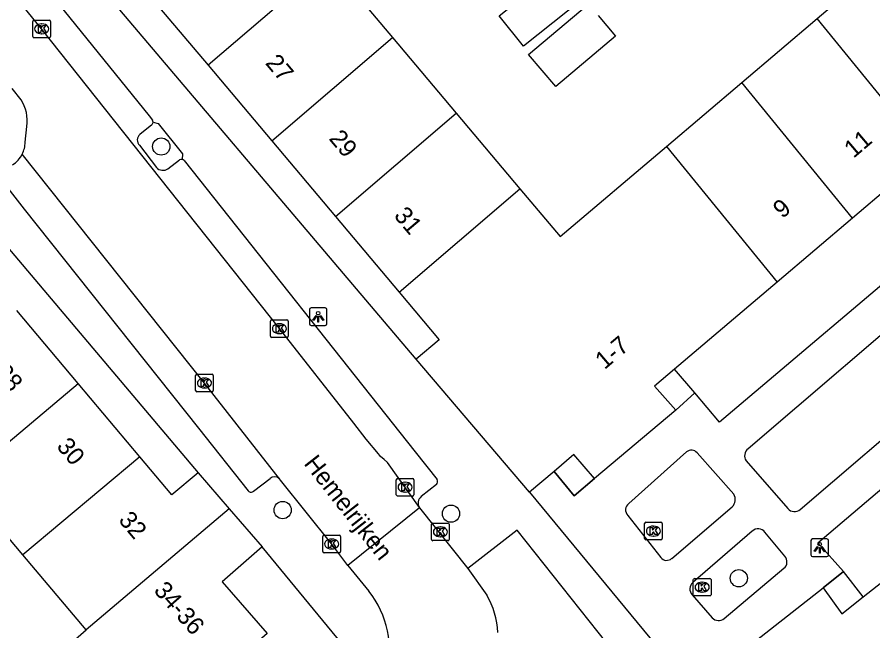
# Model space of a CAD drawing. Extents: x 160379 to 161131, y 383940 to 384849.
# Drawn here: x 160719.33 to 160767.81, y 384399.1 to 384433.88 of the extents above; entities that cross this region are included whole.
import ezdxf

# ---------------------------------------------------------------- set-up
doc = ezdxf.new("R2010")
doc.units = 0
for name, color, linetype in [('IMGEO_Boom', 7, 'Continuous'), ('IMGEO_Kolk', 7, 'Continuous'), ('IMGEO_Lichtpunt', 7, 'Continuous'), ('IMGEO_Openbare_ruimte_label', 7, 'Continuous'), ('IMGEO_Pand', 7, 'Continuous'), ('IMGEO_Pand_nummerreeks', 7, 'Continuous'), ('IMGEO_Pand_overbouw', 7, 'Continuous'), ('IMGEO_Parkeervlak_open', 7, 'Continuous'), ('IMGEO_Rijbaan_lokaal_open', 7, 'Continuous'), ('IMGEO_Voetpad_open', 7, 'Continuous')]:
    doc.layers.add(name, color=color, linetype=linetype)

msp = doc.modelspace()

# ---------------------------------------------------------------- linework, layer by layer
at = {"layer": 'IMGEO_Boom'}
for centre in [(160727.499, 384426.543), (160734.376, 384405.946), (160743.914, 384405.742), (160760.217, 384402.084)]:
    msp.add_circle(centre, 0.489, dxfattribs=at)
at = {"layer": 'IMGEO_Kolk'}
for p, q in [((160720.228, 384432.783), (160720.228, 384433.635)), ((160720.303, 384433.709), (160721.155, 384433.709)), ((160720.716, 384433.489), (160720.741, 384433.489)), ((160721.229, 384433.635), (160721.229, 384432.783)), ((160720.739, 384432.929), (160720.714, 384432.929)), ((160721.155, 384432.709), (160720.303, 384432.709)), ((160733.693, 384415.799), (160733.693, 384416.651)), ((160733.768, 384416.725), (160734.62, 384416.725)), ((160734.181, 384416.505), (160734.206, 384416.505)), ((160734.694, 384416.651), (160734.694, 384415.799)), ((160734.204, 384415.945), (160734.179, 384415.945)), ((160734.62, 384415.725), (160733.768, 384415.725)), ((160729.448, 384412.717), (160729.448, 384413.569)), ((160729.523, 384413.643), (160730.375, 384413.643)), ((160730.449, 384413.569), (160730.449, 384412.717)), ((160729.936, 384413.423), (160729.961, 384413.423)), ((160730.375, 384412.643), (160729.523, 384412.643)), ((160729.959, 384412.863), (160729.934, 384412.863)), ((160740.813, 384406.814), (160740.813, 384407.666)), ((160740.888, 384407.74), (160741.74, 384407.74)), ((160741.814, 384407.666), (160741.814, 384406.814)), ((160741.301, 384407.52), (160741.326, 384407.52)), ((160741.74, 384406.74), (160740.888, 384406.74)), ((160741.324, 384406.96), (160741.299, 384406.96)), ((160754.957, 384405.254), (160755.809, 384405.254)), ((160742.813, 384404.286), (160742.813, 384405.138)), ((160742.888, 384405.212), (160743.74, 384405.212)), ((160743.301, 384404.992), (160743.326, 384404.992)), ((160743.814, 384405.138), (160743.814, 384404.286)), ((160754.882, 384404.328), (160754.882, 384405.18)), ((160755.37, 384405.034), (160755.395, 384405.034)), ((160755.883, 384405.18), (160755.883, 384404.328)), ((160736.653, 384403.595), (160736.653, 384404.447)), ((160736.728, 384404.521), (160737.58, 384404.521)), ((160737.141, 384404.301), (160737.166, 384404.301)), ((160737.654, 384404.447), (160737.654, 384403.595)), ((160743.324, 384404.432), (160743.299, 384404.432)), ((160755.809, 384404.254), (160754.957, 384404.254)), ((160755.393, 384404.474), (160755.368, 384404.474)), ((160743.74, 384404.212), (160742.888, 384404.212)), ((160737.58, 384403.521), (160736.728, 384403.521)), ((160737.164, 384403.741), (160737.139, 384403.741)), ((160757.641, 384401.151), (160757.641, 384402.003)), ((160757.716, 384402.077), (160758.568, 384402.077)), ((160758.129, 384401.857), (160758.154, 384401.857)), ((160758.642, 384402.003), (160758.642, 384401.151)), ((160758.568, 384401.077), (160757.716, 384401.077)), ((160758.152, 384401.297), (160758.127, 384401.297))]:
    msp.add_line(p, q, dxfattribs=at)
for points in [[(160720.228, 384432.783), (160720.228, 384433.635)], [(160720.303, 384433.709), (160721.155, 384433.709)], [(160720.549, 384433.409), (160720.672, 384433.409), (160720.672, 384433.258), (160720.802, 384433.409), (160720.966, 384433.409), (160720.82, 384433.258), (160720.973, 384433.009), (160720.821, 384433.009), (160720.736, 384433.173), (160720.672, 384433.106), (160720.672, 384433.009), (160720.549, 384433.009), (160720.549, 384433.409)], [(160721.229, 384433.635), (160721.229, 384432.783)], [(160721.155, 384432.709), (160720.303, 384432.709)], [(160733.693, 384415.799), (160733.693, 384416.651)], [(160733.768, 384416.725), (160734.62, 384416.725)], [(160734.014, 384416.425), (160734.137, 384416.425), (160734.137, 384416.274), (160734.267, 384416.425), (160734.431, 384416.425), (160734.285, 384416.274), (160734.438, 384416.025), (160734.286, 384416.025), (160734.201, 384416.189), (160734.137, 384416.122), (160734.137, 384416.025), (160734.014, 384416.025), (160734.014, 384416.425)], [(160734.694, 384416.651), (160734.694, 384415.799)], [(160734.62, 384415.725), (160733.768, 384415.725)], [(160729.448, 384412.717), (160729.448, 384413.569)], [(160729.523, 384413.643), (160730.375, 384413.643)], [(160730.449, 384413.569), (160730.449, 384412.717)], [(160729.769, 384413.343), (160729.892, 384413.343), (160729.892, 384413.192), (160730.022, 384413.343), (160730.186, 384413.343), (160730.04, 384413.192), (160730.193, 384412.943), (160730.041, 384412.943), (160729.956, 384413.107), (160729.892, 384413.04), (160729.892, 384412.943), (160729.769, 384412.943), (160729.769, 384413.343)], [(160730.375, 384412.643), (160729.523, 384412.643)], [(160740.813, 384406.814), (160740.813, 384407.666)], [(160740.888, 384407.74), (160741.74, 384407.74)], [(160741.814, 384407.666), (160741.814, 384406.814)], [(160741.134, 384407.44), (160741.257, 384407.44), (160741.257, 384407.289), (160741.387, 384407.44), (160741.551, 384407.44), (160741.405, 384407.289), (160741.558, 384407.04), (160741.406, 384407.04), (160741.321, 384407.204), (160741.257, 384407.137), (160741.257, 384407.04), (160741.134, 384407.04), (160741.134, 384407.44)], [(160741.74, 384406.74), (160740.888, 384406.74)], [(160754.957, 384405.254), (160755.809, 384405.254)], [(160742.813, 384404.286), (160742.813, 384405.138)], [(160742.888, 384405.212), (160743.74, 384405.212)], [(160743.134, 384404.912), (160743.257, 384404.912), (160743.257, 384404.761), (160743.387, 384404.912), (160743.551, 384404.912), (160743.405, 384404.761), (160743.558, 384404.512), (160743.406, 384404.512), (160743.321, 384404.676), (160743.257, 384404.609), (160743.257, 384404.512), (160743.134, 384404.512), (160743.134, 384404.912)], [(160743.814, 384405.138), (160743.814, 384404.286)], [(160754.882, 384404.328), (160754.882, 384405.18)], [(160755.203, 384404.954), (160755.326, 384404.954), (160755.326, 384404.803), (160755.456, 384404.954), (160755.62, 384404.954), (160755.474, 384404.803), (160755.627, 384404.554), (160755.475, 384404.554), (160755.39, 384404.718), (160755.326, 384404.651), (160755.326, 384404.554), (160755.203, 384404.554), (160755.203, 384404.954)], [(160755.883, 384405.18), (160755.883, 384404.328)], [(160736.653, 384403.595), (160736.653, 384404.447)], [(160736.728, 384404.521), (160737.58, 384404.521)], [(160737.654, 384404.447), (160737.654, 384403.595)], [(160755.809, 384404.254), (160754.957, 384404.254)], [(160736.974, 384404.221), (160737.097, 384404.221), (160737.097, 384404.07), (160737.227, 384404.221), (160737.391, 384404.221), (160737.245, 384404.07), (160737.398, 384403.821), (160737.246, 384403.821), (160737.161, 384403.985), (160737.097, 384403.918), (160737.097, 384403.821), (160736.974, 384403.821), (160736.974, 384404.221)], [(160743.74, 384404.212), (160742.888, 384404.212)], [(160737.58, 384403.521), (160736.728, 384403.521)], [(160757.641, 384401.151), (160757.641, 384402.003)], [(160757.716, 384402.077), (160758.568, 384402.077)], [(160758.642, 384402.003), (160758.642, 384401.151)], [(160757.962, 384401.777), (160758.085, 384401.777), (160758.085, 384401.626), (160758.215, 384401.777), (160758.379, 384401.777), (160758.233, 384401.626), (160758.386, 384401.377), (160758.234, 384401.377), (160758.149, 384401.541), (160758.085, 384401.474), (160758.085, 384401.377), (160757.962, 384401.377), (160757.962, 384401.777)], [(160758.568, 384401.077), (160757.716, 384401.077)]]:
    msp.add_lwpolyline(points, dxfattribs=at)
for centre, start, end in [((160720.305, 384433.633), 91.552, 178.448), ((160720.305, 384433.633), 91.552, 178.448), ((160721.153, 384433.633), 1.552, 88.448), ((160721.153, 384433.633), 1.552, 88.448), ((160720.305, 384432.785), 181.552, 268.448), ((160720.305, 384432.785), 181.552, 268.448), ((160721.153, 384432.785), 271.552, 358.448), ((160721.153, 384432.785), 271.552, 358.448), ((160733.77, 384416.649), 91.552, 178.448), ((160733.77, 384416.649), 91.552, 178.448), ((160734.618, 384416.649), 1.552, 88.448), ((160734.618, 384416.649), 1.552, 88.448), ((160733.77, 384415.801), 181.552, 268.448), ((160733.77, 384415.801), 181.552, 268.448), ((160734.618, 384415.801), 271.552, 358.448), ((160734.618, 384415.801), 271.552, 358.448), ((160729.525, 384413.567), 91.552, 178.448), ((160729.525, 384413.567), 91.552, 178.448), ((160730.373, 384413.567), 1.552, 88.448), ((160730.373, 384413.567), 1.552, 88.448), ((160729.525, 384412.719), 181.552, 268.448), ((160729.525, 384412.719), 181.552, 268.448), ((160730.373, 384412.719), 271.552, 358.448), ((160730.373, 384412.719), 271.552, 358.448), ((160740.89, 384407.664), 91.552, 178.448), ((160740.89, 384407.664), 91.552, 178.448), ((160741.738, 384407.664), 1.552, 88.448), ((160741.738, 384407.664), 1.552, 88.448), ((160740.89, 384406.816), 181.552, 268.448), ((160740.89, 384406.816), 181.552, 268.448), ((160741.738, 384406.816), 271.552, 358.448), ((160741.738, 384406.816), 271.552, 358.448), ((160754.959, 384405.178), 91.552, 178.448), ((160754.959, 384405.178), 91.552, 178.448), ((160755.807, 384405.178), 1.552, 88.448), ((160755.807, 384405.178), 1.552, 88.448), ((160742.89, 384405.136), 91.552, 178.448), ((160742.89, 384405.136), 91.552, 178.448), ((160743.738, 384405.136), 1.552, 88.448), ((160743.738, 384405.136), 1.552, 88.448), ((160736.73, 384404.445), 91.552, 178.448), ((160736.73, 384404.445), 91.552, 178.448), ((160737.578, 384404.445), 1.552, 88.448), ((160737.578, 384404.445), 1.552, 88.448), ((160742.89, 384404.288), 181.552, 268.448), ((160742.89, 384404.288), 181.552, 268.448), ((160743.738, 384404.288), 271.552, 358.448), ((160743.738, 384404.288), 271.552, 358.448), ((160754.959, 384404.33), 181.552, 268.448), ((160754.959, 384404.33), 181.552, 268.448), ((160755.807, 384404.33), 271.552, 358.448), ((160755.807, 384404.33), 271.552, 358.448), ((160736.73, 384403.597), 181.552, 268.448), ((160736.73, 384403.597), 181.552, 268.448), ((160737.578, 384403.597), 271.552, 358.448), ((160737.578, 384403.597), 271.552, 358.448), ((160757.718, 384402.001), 91.552, 178.448), ((160757.718, 384402.001), 91.552, 178.448), ((160758.566, 384402.001), 1.552, 88.448), ((160758.566, 384402.001), 1.552, 88.448), ((160757.718, 384401.153), 181.552, 268.448), ((160757.718, 384401.153), 181.552, 268.448), ((160758.566, 384401.153), 271.552, 358.448), ((160758.566, 384401.153), 271.552, 358.448)]:
    msp.add_arc(centre, 0.0765, start, end, dxfattribs=at)
for centre, major_axis, ratio, start_param, end_param in [((160720.715, 384433.209), (-0.387, 0.002), 0.722429, 4.712389, 7.853982), ((160720.74, 384433.209), (-0.39, 0.002), 0.717154, 1.570796, 4.712389), ((160734.18, 384416.225), (-0.387, 0.002), 0.722429, 4.712389, 7.853982), ((160734.205, 384416.225), (-0.39, 0.002), 0.717154, 1.570796, 4.712389), ((160729.935, 384413.143), (-0.387, 0.002), 0.722429, 4.712389, 7.853982), ((160729.96, 384413.143), (-0.39, 0.002), 0.717154, 1.570796, 4.712389), ((160741.3, 384407.24), (-0.387, 0.002), 0.722429, 4.712389, 7.853982), ((160741.325, 384407.24), (-0.39, 0.002), 0.717154, 1.570796, 4.712389), ((160743.3, 384404.712), (-0.387, 0.002), 0.722429, 4.712389, 7.853982), ((160743.325, 384404.712), (-0.39, 0.002), 0.717154, 1.570796, 4.712389), ((160755.369, 384404.754), (-0.387, 0.002), 0.722429, 4.712389, 7.853982), ((160755.394, 384404.754), (-0.39, 0.002), 0.717154, 1.570796, 4.712389), ((160737.14, 384404.021), (-0.387, 0.002), 0.722429, 4.712389, 7.853982), ((160737.165, 384404.021), (-0.39, 0.002), 0.717154, 1.570796, 4.712389), ((160758.128, 384401.577), (-0.387, 0.002), 0.722429, 4.712389, 7.853982), ((160758.153, 384401.577), (-0.39, 0.002), 0.717154, 1.570796, 4.712389)]:
    msp.add_ellipse(centre, major_axis=major_axis, ratio=ratio, start_param=start_param, end_param=end_param, dxfattribs=at)
at = {"layer": 'IMGEO_Lichtpunt'}
for p, q in [((160736.794, 384417.402), (160735.986, 384417.402)), ((160736.794, 384417.402), (160735.986, 384417.402)), ((160735.892, 384417.307), (160735.892, 384416.5)), ((160735.892, 384417.307), (160735.892, 384416.5)), ((160736.888, 384416.5), (160736.888, 384417.307)), ((160736.888, 384416.5), (160736.888, 384417.307)), ((160735.986, 384416.406), (160736.794, 384416.406)), ((160735.986, 384416.406), (160736.794, 384416.406)), ((160765.205, 384404.31), (160764.397, 384404.31)), ((160765.205, 384404.31), (160764.397, 384404.31)), ((160764.303, 384404.215), (160764.303, 384403.408)), ((160764.303, 384404.215), (160764.303, 384403.408)), ((160765.299, 384403.408), (160765.299, 384404.215)), ((160765.299, 384403.408), (160765.299, 384404.215)), ((160764.397, 384403.314), (160765.205, 384403.314)), ((160764.397, 384403.314), (160765.205, 384403.314))]:
    msp.add_line(p, q, dxfattribs=at)
for points in [[(160736.266, 384416.971), (160736.305, 384416.943), (160736.117, 384416.681), (160736.079, 384416.708), (160736.266, 384416.971)], [(160736.368, 384416.923), (160736.415, 384416.923), (160736.415, 384416.601), (160736.368, 384416.601), (160736.368, 384416.923)], [(160736.478, 384416.943), (160736.516, 384416.97), (160736.703, 384416.708), (160736.664, 384416.68), (160736.478, 384416.943)], [(160764.677, 384403.879), (160764.716, 384403.851), (160764.528, 384403.589), (160764.49, 384403.616), (160764.677, 384403.879)], [(160764.779, 384403.831), (160764.826, 384403.831), (160764.826, 384403.509), (160764.779, 384403.509), (160764.779, 384403.831)], [(160764.889, 384403.851), (160764.927, 384403.878), (160765.114, 384403.616), (160765.075, 384403.588), (160764.889, 384403.851)]]:
    msp.add_lwpolyline(points, dxfattribs=at)
for centre in [(160736.391, 384417.105), (160764.802, 384404.013)]:
    msp.add_circle(centre, 0.0994, dxfattribs=at)
for centre, start, end in [((160735.986, 384417.307), 90, 180), ((160735.986, 384417.307), 90, 180), ((160736.794, 384417.307), 0, 90), ((160736.794, 384417.307), 0, 90), ((160735.986, 384416.5), 180, 270), ((160735.986, 384416.5), 180, 270), ((160736.794, 384416.5), 270, 0), ((160736.794, 384416.5), 270, 360), ((160764.397, 384404.215), 90, 180), ((160764.397, 384404.215), 90, 180), ((160765.205, 384404.215), 0, 90), ((160765.205, 384404.215), 0, 90), ((160764.397, 384403.408), 180, 270), ((160764.397, 384403.408), 180, 270), ((160765.205, 384403.408), 270, 0), ((160765.205, 384403.408), 270, 360)]:
    msp.add_arc(centre, 0.0946, start, end, dxfattribs=at)
at = {"layer": 'IMGEO_Pand'}
for points in [[(160764.656, 384433.793), (160768.925, 384437.418)], [(160736.998, 384437.002), (160730.151, 384431.145)], [(160736.998, 384437.002), (160740.605, 384432.719)], [(160751.336, 384434.901), (160748.013, 384432.23), (160746.637, 384433.942), (160749.96, 384436.613)], [(160726.543, 384435.428), (160730.151, 384431.145)], [(160752.244, 384433.959), (160753.227, 384432.79), (160749.848, 384429.943), (160748.311, 384431.767), (160751.624, 384434.559)], [(160760.387, 384430.168), (160764.656, 384433.793)], [(160770.921, 384426.112), (160764.656, 384433.793)], [(160733.759, 384426.862), (160740.605, 384432.719)], [(160740.605, 384432.719), (160744.213, 384428.436)], [(160730.151, 384431.145), (160733.759, 384426.862)], [(160756.117, 384426.543), (160760.387, 384430.168)], [(160766.651, 384422.487), (160760.387, 384430.168)], [(160737.367, 384422.578), (160744.213, 384428.436)], [(160744.213, 384428.436), (160747.82, 384424.153)], [(160733.759, 384426.862), (160737.367, 384422.578)], [(160747.82, 384424.153), (160750.106, 384421.439), (160756.117, 384426.543)], [(160756.117, 384426.543), (160762.382, 384418.862)], [(160770.921, 384426.112), (160766.651, 384422.487)], [(160740.974, 384418.296), (160747.82, 384424.153)], [(160737.367, 384422.578), (160740.974, 384418.296)], [(160766.651, 384422.487), (160762.382, 384418.862)], [(160762.382, 384418.862), (160756.574, 384413.93), (160755.441, 384412.968), (160756.655, 384411.599)], [(160740.974, 384418.296), (160743.247, 384415.597), (160741.944, 384414.5)], [(160722.801, 384413.11), (160719.319, 384417.252)], [(160748.362, 384406.96), (160741.944, 384414.5)], [(160716.173, 384407.537), (160722.801, 384413.11)], [(160726.283, 384408.967), (160722.801, 384413.11)], [(160756.655, 384411.599), (160752.048, 384407.738)], [(160752.048, 384407.738), (160750.878, 384409.1), (160749.749, 384408.137)], [(160726.283, 384408.967), (160719.662, 384403.4)], [(160729.586, 384408.049), (160728.101, 384406.805), (160726.283, 384408.967)], [(160749.749, 384408.137), (160748.362, 384406.96)], [(160729.586, 384408.049), (160731.34, 384406.017)], [(160719.662, 384403.4), (160716.173, 384407.537)], [(160731.34, 384406.017), (160723.242, 384399.156)], [(160731.34, 384406.017), (160733.222, 384403.867)], [(160764.987, 384401.544), (160766.058, 384400.075), (160767.259, 384401.021), (160773.357, 384405.825)], [(160733.222, 384403.867), (160730.943, 384401.872), (160733.493, 384398.961), (160725.36, 384391.841), (160720.816, 384397.033), (160723.242, 384399.156)], [(160723.242, 384399.156), (160719.662, 384403.4)], [(160760.252, 384397.828), (160764.987, 384401.544)]]:
    msp.add_lwpolyline(points, dxfattribs=at)
at = {"layer": 'IMGEO_Pand_overbouw'}
for points in [[(160756.574, 384413.93), (160755.441, 384412.968), (160756.655, 384411.599), (160757.728, 384412.583)], [(160752.048, 384407.738), (160750.878, 384409.1), (160749.749, 384408.137), (160750.896, 384406.752)], [(160767.259, 384401.021), (160766.143, 384402.467), (160764.987, 384401.544), (160766.058, 384400.075)]]:
    msp.add_lwpolyline(points, close=True, dxfattribs=at)
at = {"layer": 'IMGEO_Parkeervlak_open'}
for points in [[(160726.959, 384427.774), (160726.292, 384427.233)], [(160726.26, 384426.612), (160727.224, 384425.356)], [(160727.878, 384425.283), (160728.542, 384425.788)]]:
    msp.add_lwpolyline(points, dxfattribs=at)
for centre, radius, start, end in [((160726.849, 384427.924), 0.186, 306.1817, 357.1683), ((160726.565, 384426.908), 0.425, 130.0262, 224.0742), ((160718.259, 384426.807), 1.532, 301.9612, 332.9835), ((160728.646, 384425.605), 0.211, 81.2514, 119.5807), ((160727.595, 384425.715), 0.516, 224.0321, 303.2299)]:
    msp.add_arc(centre, radius, start, end, dxfattribs=at)
at = {"layer": 'IMGEO_Rijbaan_lokaal_open'}
for points in [[(160742.128, 384406.092), (160740.318, 384408.646), (160740.128, 384408.809), (160739.925, 384408.983), (160739.8, 384409.141), (160739.117, 384409.965), (160738.402, 384410.874), (160734.189, 384416.225), (160720.725, 384433.204), (160718.172, 384436.339), (160717.076, 384437.678), (160716.149, 384438.816), (160708.798, 384447.518), (160705.952, 384450.937), (160705.326, 384451.688), (160704.616, 384452.47), (160704.449, 384452.666), (160703.99, 384453.207), (160690.517, 384469.066), (160684.523, 384476.07), (160676.55, 384485.42)], [(160719.561, 384429.194), (160719.061, 384429.839)], [(160719.791, 384426.79), (160719.885, 384427.685)], [(160734.195, 384407.723), (160729.946, 384413.144), (160719.624, 384426.111)], [(160738.073, 384402.811), (160737.154, 384404.021), (160734.254, 384407.648), (160734.195, 384407.723)], [(160742.137, 384406.08), (160738.073, 384402.811)], [(160742.128, 384406.092), (160742.137, 384406.08)], [(160742.137, 384406.08), (160744.866, 384402.636)], [(160738.073, 384402.811), (160739.257, 384401.359)], [(160744.866, 384402.636), (160745.947, 384401.131)]]:
    msp.add_lwpolyline(points, dxfattribs=at)
for centre, radius, start, end in [((160717.674, 384428), 2.233, 351.9032, 32.333), ((160718.266, 384426.805), 1.525, 332.9262, 359.4385), ((160734.949, 384397.962), 5.486, 345.6834, 38.259), ((160741.931, 384398.82), 4.634, 2.2811, 29.9225)]:
    msp.add_arc(centre, radius, start, end, dxfattribs=at)
at = {"layer": 'IMGEO_Voetpad_open'}
for points in [[(160716.53, 384440.993), (160726.812, 384428.276), (160726.999, 384428.03)], [(160741.944, 384414.5), (160721.567, 384438.53)], [(160727.035, 384427.915), (160727.334, 384427.857), (160728.703, 384426.135), (160728.678, 384425.813)], [(160764.987, 384401.544), (160766.143, 384402.467), (160764.703, 384404.097), (160791.971, 384427.259), (160794.818, 384423.886)], [(160713.635, 384426.923), (160729.586, 384408.049)], [(160728.8, 384425.746), (160741.886, 384409.254), (160743.138, 384407.684)], [(160718.405, 384424.688), (160719.726, 384422.987), (160729.608, 384410.58), (160732.427, 384407.034)], [(160771.486, 384421.393), (160759.122, 384410.92), (160757.728, 384412.583), (160756.655, 384411.599)], [(160771.652, 384418.752), (160760.746, 384409.423)], [(160763.688, 384405.983), (160771.154, 384412.357)], [(160757.261, 384409.241), (160753.978, 384406.313)], [(160759.94, 384406.847), (160757.853, 384409.194)], [(160760.628, 384408.734), (160762.995, 384406.031)], [(160752.048, 384407.738), (160750.896, 384406.752), (160749.749, 384408.137)], [(160732.733, 384407.021), (160733.662, 384407.736)], [(160743.094, 384407.394), (160742.226, 384406.708)], [(160748.362, 384406.96), (160758.762, 384394.36)], [(160756.414, 384403.206), (160759.848, 384406.135)], [(160753.923, 384405.64), (160755.791, 384403.26)], [(160752.542, 384392.949), (160755.317, 384395.174), (160747.654, 384404.799), (160744.866, 384402.636)], [(160760.98, 384404.75), (160757.607, 384401.838)], [(160762.818, 384403.326), (160761.696, 384404.693)], [(160737.273, 384396.01), (160737.716, 384398.397), (160733.222, 384403.867)], [(160759.389, 384399.802), (160762.777, 384402.647)], [(160757.572, 384401.142), (160758.704, 384399.839)]]:
    msp.add_lwpolyline(points, dxfattribs=at)
for centre, radius, start, end in [((160726.858, 384427.923), 0.177, 357.4464, 37.3184), ((160728.646, 384425.609), 0.206, 41.512, 80.9386), ((160757.533, 384408.911), 0.427, 41.4406, 129.4808), ((160761.064, 384409.014), 0.518, 127.8683, 212.695), ((160733.922, 384407.448), 0.388, 45.1427, 132.063), ((160742.871, 384407.576), 0.288, 320.7977, 21.9476), ((160732.586, 384407.169), 0.209, 220.3844, 314.7502), ((160742.504, 384406.348), 0.455, 127.6538, 214.2672), ((160759.422, 384406.552), 0.596, 315.6385, 29.6363), ((160754.263, 384405.951), 0.46, 128.1649, 222.4911), ((160763.364, 384406.339), 0.481, 219.7868, 312.2888), ((160761.314, 384404.42), 0.47, 35.5954, 135.3012), ((160762.487, 384403.005), 0.461, 309.0155, 44.0735), ((160756.127, 384403.52), 0.425, 217.7261, 312.3661), ((160757.937, 384401.473), 0.493, 132.0972, 222.1451), ((160759.066, 384400.189), 0.504, 224.0055, 309.8109)]:
    msp.add_arc(centre, radius, start, end, dxfattribs=at)

# ---------------------------------------------------------------- texts
at = {"layer": 'IMGEO_Openbare_ruimte_label'}
msp.add_text('Hemelrijken', height=1, rotation=308.0961, dxfattribs=at).set_placement((160735.539, 384408.569))
at = {"layer": 'IMGEO_Pand_nummerreeks'}
for s, rotation, p in [('27', 310.1083, (160733.354, 384431.255)), ('29', 310.1083, (160736.96, 384426.974)), ('11', 40.3347, (160766.716, 384425.848)), ('9', 40.3347, (160762.687, 384422.427)), ('31', 310.1083, (160740.638, 384422.606)), ('1-7', 40.3289, (160752.612, 384413.873)), ('28', 310.0512, (160718.012, 384413.711)), ('30', 310.0512, (160721.526, 384409.531)), ('32', 310.0512, (160725.035, 384405.356)), ('34-36', 311.218, (160727.03, 384401.361))]:
    msp.add_text(s, height=1, rotation=rotation, dxfattribs=at).set_placement(p)

doc.saveas('drawing.dxf')
